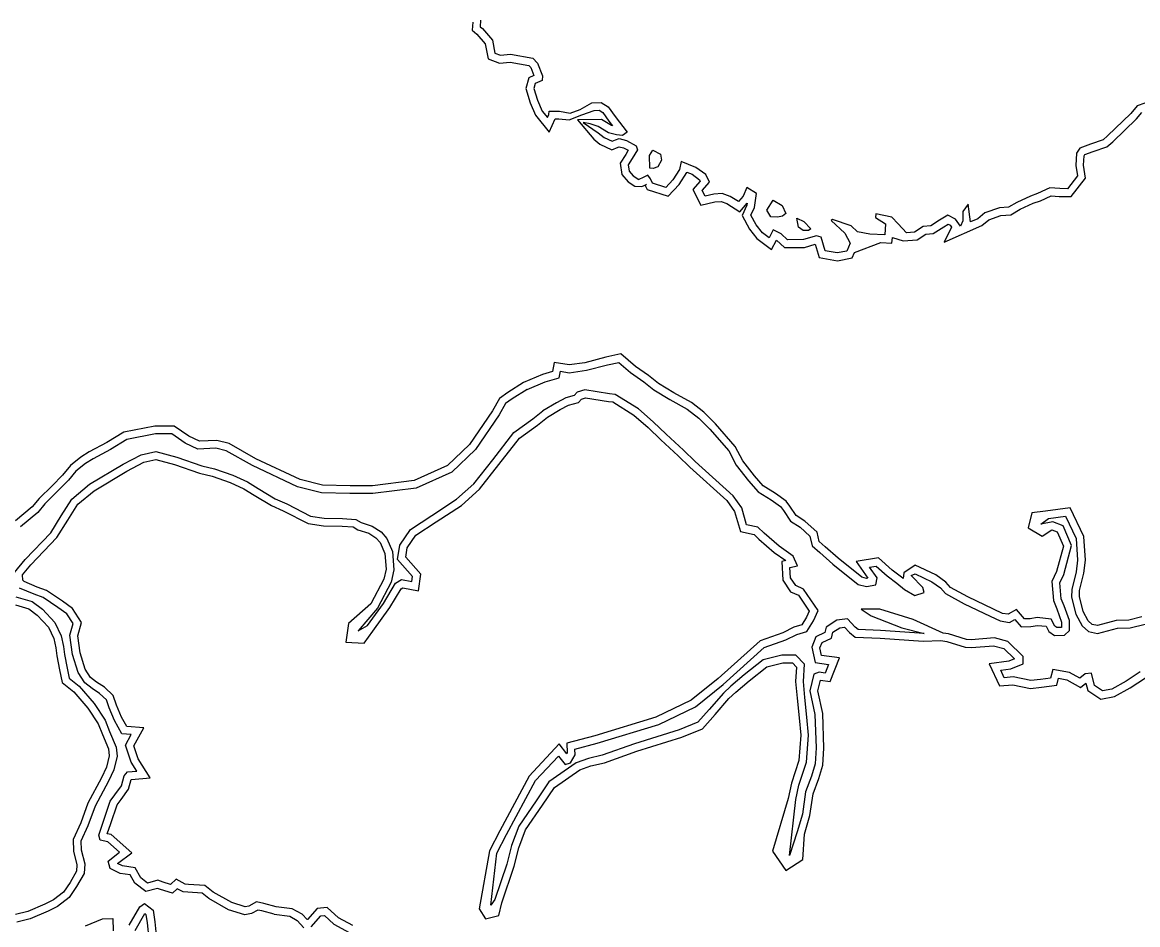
# Model space of a CAD drawing. Extents: x 2160437 to 2172832, y 205694 to 212444.
# Drawn here: x 2163349 to 2163779.2, y 210707.8 to 211056 of the extents above; entities that cross this region are included whole.
import ezdxf

# ---------------------------------------------------------------- set-up
doc = ezdxf.new("R2010")
doc.units = 0
doc.layers.add('RD_EX_H2O', color=7, linetype='Continuous')
doc.layers.add('RD_EX_VEG_ShrubLine', color=7, linetype='Continuous')

msp = doc.modelspace()

# ---------------------------------------------------------------- linework, layer by layer
at = {"layer": 'RD_EX_H2O'}
for points in [[(2163525.74, 211056.75), (2163525.61, 211054.29), (2163526.48, 211053.54), (2163530.29, 211049.04), (2163531.28, 211044.1), (2163533.45, 211043.32), (2163537.26, 211043.67), (2163545.87, 211042.13), (2163547.7, 211040.18), (2163549.62, 211035.32), (2163549.45, 211033.59), (2163546.83, 211032.42), (2163546.33, 211030.48), (2163547.67, 211025.93), (2163549.51, 211021.7), (2163551.49, 211019.26), (2163552, 211020.42), (2163552.23, 211021.75), (2163556.23, 211021.72), (2163560.24, 211020.9), (2163564.2, 211022.38), (2163568.64, 211024.97), (2163572.21, 211025.06), (2163574.96, 211023.42), (2163577.67, 211019.65), (2163582.22, 211013.55), (2163580.41, 211012.32), (2163578.19, 211012.58), (2163575.06, 211013.37), (2163571.03, 211015.76), (2163568.03, 211016.84), (2163565.24, 211017.3), (2163571.06, 211013.4), (2163573.38, 211011.48), (2163576.42, 211010.07), (2163577.76, 211010.67), (2163579.16, 211011.13), (2163582, 211010.35), (2163585.79, 211008.37), (2163586.26, 211006.73), (2163584.25, 211003.42), (2163582.68, 211000.94), (2163583.01, 210998.58), (2163584.64, 210996.72), (2163586.79, 210995.34)], [(2163781.88, 211024.81), (2163779.02, 211023.71), (2163776.57, 211020.85), (2163767.57, 211012.14), (2163765.79, 211010.63), (2163760.96, 211008.99), (2163756.86, 211007.41), (2163755.56, 211005.54), (2163755.26, 211000.78), (2163755.9, 210996.7), (2163752.06, 210991.78), (2163749.08, 210991.83), (2163745.26, 210992.11), (2163740.58, 210989.92), (2163737.78, 210988.96), (2163732.49, 210986.48), (2163729.38, 210984.63), (2163725.81, 210984.4), (2163720.21, 210982.46), (2163717.47, 210980.2), (2163714.62, 210978.94), (2163713.75, 210985.88), (2163711.78, 210983.04), (2163711.79, 210979.33), (2163710.82, 210977.31), (2163708.85, 210980), (2163705.9, 210981.54), (2163702.76, 210979.62), (2163699.34, 210977.43), (2163696.38, 210977.16), (2163693.12, 210974.98), (2163689.96, 210974.8), (2163686.77, 210978.27), (2163684.39, 210980.75), (2163678.12, 210982.11), (2163678.09, 210980.62), (2163681.92, 210978.21), (2163681.6, 210973.93), (2163675.8, 210974.21), (2163671.11, 210975.19), (2163668.64, 210977.47), (2163661.49, 210979.85), (2163660.89, 210979.57), (2163666.22, 210974.68), (2163668.21, 210970.79), (2163666.93, 210967.73), (2163663.31, 210967.05), (2163658.62, 210967.86), (2163657.12, 210973.03), (2163655.32, 210973.59), (2163650.25, 210972.13), (2163644.08, 210972.11), (2163641.61, 210974.39), (2163638.57, 210975.89), (2163636.97, 210972.81), (2163634.42, 210974.73), (2163632.02, 210977.85), (2163629.97, 210981.6), (2163631.35, 210984.54), (2163632.14, 210989.88), (2163628.48, 210992.29), (2163626.98, 210988.93), (2163625.18, 210986.81), (2163622.05, 210988.83), (2163618.96, 210989.89), (2163615.71, 210989.67), (2163612.29, 210988.9), (2163611.18, 210991.05), (2163614.04, 210994.28), (2163612.58, 210997.22), (2163608.77, 211000.01), (2163603.07, 211002.3), (2163602.41, 210999.21), (2163599.88, 210995.27), (2163597.14, 210992.31), (2163592.09, 210993.92), (2163591.26, 210995.62), (2163590.3, 210997), (2163588.46, 210996.07), (2163586.79, 210995.34)], [(2163543.68, 210914.32), (2163550.61, 210917.32), (2163556.01, 210918.8), (2163556.5, 210921.34), (2163559.89, 210920.78), (2163566.54, 210921.71), (2163574.74, 210923.83), (2163579.03, 210924.77), (2163583.6, 210920.84), (2163588.68, 210917.33), (2163592.57, 210914.18), (2163598.72, 210910.42), (2163605.45, 210906.73), (2163609.91, 210903.25), (2163614.17, 210898.99), (2163621.44, 210890.63), (2163624.37, 210885.14), (2163629.11, 210879.09), (2163632.76, 210874.86), (2163637.85, 210871.74), (2163641.43, 210869.12), (2163642.56, 210867.59), (2163645.24, 210863.48), (2163648.94, 210861.13), (2163652.78, 210857.69), (2163653.59, 210854.01), (2163656.62, 210851.41), (2163661.64, 210846.89), (2163671.37, 210839.1), (2163674.51, 210838.34), (2163678.19, 210838.99), (2163678.72, 210841.6), (2163675.75, 210845.76), (2163678.31, 210846.2), (2163682.53, 210842.36), (2163686.25, 210839.52), (2163689.2, 210837.1), (2163693.18, 210834.86), (2163696.75, 210835.97), (2163696.24, 210837.85), (2163691.76, 210842.52), (2163693.35, 210843.24), (2163699.79, 210840.15), (2163703.16, 210837.78), (2163705.04, 210835.6), (2163712.27, 210831.61), (2163722.24, 210826.86), (2163726.17, 210825.04), (2163729.78, 210824.47), (2163731.77, 210825.56), (2163734.16, 210822.76), (2163737.97, 210822.81), (2163740.56, 210823.31), (2163743.88, 210822.95), (2163744.87, 210820.93), (2163747.14, 210819.45), (2163750.88, 210819.52), (2163752.84, 210821.26), (2163752.82, 210825.14), (2163750.75, 210830.79), (2163749.62, 210833.58), (2163749.09, 210839.67), (2163750.71, 210842.97), (2163753.66, 210854.06), (2163750.4, 210861.67), (2163746.38, 210863.29), (2163741.8, 210862.4), (2163744.78, 210864.48), (2163751.36, 210865.43), (2163755.41, 210856.76), (2163756.01, 210848.52), (2163755.41, 210843.97), (2163753.75, 210837.2), (2163753.67, 210834.16), (2163755.26, 210827.61), (2163757.7, 210823.13), (2163760.19, 210820.92), (2163763.71, 210820.15), (2163771.34, 210822.21), (2163776.21, 210822.34), (2163782, 210823.8)], [(2163543.68, 210914.32), (2163537.88, 210910.72), (2163535.32, 210908.85), (2163532.9, 210904.48), (2163523.76, 210891.15), (2163514.67, 210882.41), (2163500.92, 210876.28), (2163484.17, 210874.18), (2163475.37, 210874.19), (2163464.32, 210874.41), (2163455.11, 210876.76), (2163437.71, 210884.95), (2163427.61, 210890.69), (2163423.66, 210891.66), (2163416.69, 210891.33), (2163411.77, 210893.63), (2163406.68, 210897.15), (2163400.33, 210897.15), (2163389.25, 210894.99), (2163383.02, 210891.22), (2163376.27, 210887.62), (2163373.36, 210885.79), (2163369.65, 210882.82), (2163366.77, 210879.31), (2163362.6, 210875.04), (2163357.72, 210870.25), (2163354.98, 210866.91), (2163348.3, 210861.3)], [(2163780.13, 210805.36), (2163774.74, 210801.75), (2163769.19, 210798.69), (2163765.57, 210798), (2163762.54, 210800.06), (2163761.35, 210804.85), (2163758.97, 210804.65), (2163756.79, 210802.93), (2163752.87, 210805.14), (2163746.45, 210806.33), (2163745.57, 210802.93), (2163741.69, 210802.36), (2163737.96, 210801.97), (2163731.17, 210803.4), (2163727.73, 210803.11), (2163726.34, 210806.02), (2163730.22, 210806.59), (2163734.94, 210808.52), (2163735.01, 210811.33), (2163729.09, 210817.03), (2163723.89, 210818.48), (2163714.97, 210817.77), (2163713.1, 210817.82), (2163706.24, 210819.99), (2163704.19, 210820.35), (2163692.54, 210825.6), (2163679.67, 210829.49), (2163672.56, 210829.49), (2163676.42, 210826.99), (2163688.2, 210822.39), (2163696.86, 210820.21), (2163680.01, 210821.37), (2163671.3, 210821.68), (2163670.16, 210822.66), (2163667.3, 210825.82), (2163663.19, 210825.28), (2163658.98, 210822.56), (2163658.46, 210820.51), (2163655.08, 210818.93), (2163653.45, 210814.91), (2163654.76, 210808.96), (2163659.9, 210808.26), (2163658.57, 210804.9), (2163656.33, 210805.19), (2163654.26, 210804.45), (2163652.68, 210798.04), (2163654.71, 210788.93), (2163655.15, 210776.02), (2163654.72, 210769.9), (2163653.32, 210765.15), (2163651.02, 210759.06), (2163649.83, 210750.51), (2163647.79, 210743.6), (2163644.87, 210734.55), (2163647.31, 210756.05), (2163648.51, 210761.6), (2163651.39, 210770.58), (2163652.21, 210780.96), (2163651.56, 210787.88), (2163650.76, 210795.5), (2163650.25, 210801.65), (2163650.62, 210808.35), (2163647.26, 210811.82), (2163641.9, 210811.83), (2163634.78, 210810.01), (2163627.45, 210804.18), (2163622.19, 210799.81), (2163619.37, 210797.19), (2163613.95, 210790.83), (2163609.55, 210785.91), (2163602.35, 210783.03), (2163585.09, 210777.58), (2163572.63, 210773.16), (2163567.35, 210771.95), (2163562.65, 210770.25), (2163552.06, 210762.94), (2163547.17, 210755.64), (2163540.44, 210745.83), (2163537.62, 210738.4), (2163535.85, 210731.21), (2163531.21, 210717.56), (2163529.7, 210715.39), (2163532.04, 210735.43), (2163535.78, 210742.61), (2163546.97, 210763.39), (2163555.84, 210772.88), (2163558.32, 210769.56), (2163560.42, 210770.21), (2163562.21, 210773.36), (2163562.08, 210775.55), (2163570.67, 210777.82), (2163594.47, 210785.02), (2163608.57, 210791.88), (2163619.35, 210800.51), (2163635.14, 210814.75), (2163643.47, 210817.68), (2163647.71, 210819.75), (2163651.56, 210820.96), (2163654.09, 210825.05), (2163655.94, 210829.05), (2163650.29, 210837.32), (2163647.26, 210838.67), (2163645.28, 210841.68), (2163645.06, 210845.64), (2163647.97, 210846.32), (2163646.35, 210849.97), (2163640.87, 210853.82), (2163635.12, 210858.82), (2163632.68, 210861.16), (2163628.34, 210862.06), (2163626.43, 210868.6), (2163623.11, 210873.23), (2163608.48, 210886.51), (2163603.95, 210890.89), (2163597.3, 210897.08), (2163592.36, 210901.79), (2163586.64, 210906.86), (2163577.66, 210912.43), (2163575.45, 210912.62), (2163565.95, 210914.15), (2163563.02, 210913.24), (2163561.81, 210911.96), (2163558.56, 210911.03), (2163554.99, 210909.22), (2163549.77, 210906.04)], [(2163345.98, 210843.76), (2163350.07, 210848.66), (2163359.94, 210859.02), (2163364.02, 210865.54), (2163368.09, 210872.01), (2163374.94, 210877.72), (2163387.9, 210885.46), (2163394.82, 210889.04), (2163400.47, 210890.44), (2163408.54, 210888.23), (2163418.21, 210884.91), (2163423.13, 210883.69), (2163430.23, 210881.2), (2163435.82, 210878.66), (2163439.96, 210876.1), (2163446.54, 210872.17), (2163450.95, 210870.21), (2163460.12, 210865.49), (2163465.36, 210864.72), (2163472.48, 210864.56), (2163477.6, 210864.21), (2163479.67, 210862.94), (2163483.94, 210861.64), (2163487.38, 210859.39), (2163489.56, 210856.87), (2163491.76, 210851.82), (2163492.33, 210844.74), (2163491.2, 210840.02), (2163485.95, 210829.94), (2163478.51, 210821.14), (2163482.17, 210823.29), (2163488.27, 210831.79), (2163492.89, 210839.64), (2163495.18, 210841.02), (2163499.24, 210840.18), (2163499.49, 210842.1), (2163493.74, 210848.73), (2163494.59, 210854.28), (2163498.67, 210860.26), (2163506.91, 210865.72), (2163516.5, 210871.95), (2163523.15, 210877.88), (2163530.46, 210887.22), (2163538.61, 210897.75), (2163545.85, 210902.99), (2163549.77, 210906.04)], [(2163446.11, 210711.81), (2163441.41, 210713.12), (2163439.83, 210713.46), (2163437.44, 210712.12), (2163434.81, 210711.61), (2163428.54, 210713.55), (2163420.93, 210717.88), (2163418.31, 210719.94), (2163412.85, 210720.33), (2163410.98, 210720.44), (2163408.76, 210721.66), (2163406.86, 210719.93), (2163402.28, 210721.36), (2163401.15, 210721.8), (2163396.65, 210720.56), (2163392.38, 210723.89), (2163390.59, 210727.02), (2163386.71, 210727.6), (2163382.85, 210729.43), (2163382.1, 210732.34), (2163386.48, 210735.73), (2163381.92, 210739.79), (2163379, 210740.37), (2163378.45, 210742.35), (2163380.25, 210747.78), (2163382.92, 210755.41), (2163384.62, 210757.89), (2163387.25, 210761.4), (2163388.28, 210765.2), (2163389.58, 210766.78), (2163393.12, 210767.07), (2163390.92, 210770.5), (2163388.78, 210777.14), (2163390.97, 210781.15), (2163387.38, 210781.42), (2163384.59, 210786.61), (2163382.52, 210791.42), (2163381.42, 210794.61), (2163378.78, 210797.04), (2163375.9, 210798.91), (2163373.05, 210801.14), (2163370.48, 210805.09), (2163368.32, 210812.1), (2163367.29, 210819.51), (2163368.6, 210823.96), (2163366.1, 210827.77), (2163362.75, 210830.21), (2163357, 210834.02), (2163353.56, 210835.31), (2163347.9, 210837.69)], [(2163346.49, 210834.36), (2163352.83, 210832.45), (2163356.74, 210829.52), (2163361.59, 210824.37), (2163364.04, 210819.21), (2163364.94, 210815.16), (2163365.28, 210812.01), (2163366.24, 210806.73), (2163367.02, 210802.97), (2163370.92, 210799.86), (2163376.7, 210793.16), (2163380.92, 210786.74), (2163382.67, 210782.3), (2163385.18, 210776.34), (2163385.52, 210772.77), (2163384.29, 210767.57), (2163382.17, 210763.18), (2163377.04, 210753.52), (2163374.28, 210745.94), (2163371.61, 210740.05), (2163371.72, 210736.64), (2163373.1, 210731.24), (2163372.88, 210727.5), (2163369.95, 210722.51), (2163367.05, 210718.28), (2163362.58, 210714.81), (2163358.98, 210713.05), (2163352.08, 210710.05), (2163346.87, 210708.83)], [(2163390.24, 210707.58), (2163394.27, 210714.66), (2163396.13, 210716), (2163399.46, 210713.38), (2163400.13, 210708.95), (2163400.51, 210705.06)], [(2163373.35, 210707.34), (2163379.97, 210710.1), (2163383.84, 210710.18), (2163384.06, 210705.41)], [(2163446.11, 210711.81), (2163452.17, 210711.06), (2163454.99, 210709.49), (2163457.61, 210706.59)], [(2163460.44, 210706.92), (2163464.12, 210711.21), (2163465.5, 210711.3), (2163469.19, 210708.05), (2163475.11, 210704.75)]]:
    msp.add_lwpolyline(points, dxfattribs=at)
for points in [[(2163591.04, 210999.77), (2163590.82, 211004.61), (2163592.15, 211006.71), (2163595.06, 211005.1), (2163595.46, 211002.79), (2163594.16, 211000.21), (2163592.25, 210999.64)], [(2163637.73, 210980.95), (2163636.19, 210983.53), (2163638.53, 210987.39), (2163642.02, 210985.28), (2163643.48, 210982.19), (2163642.24, 210981.16), (2163640.19, 210980.81)], [(2163648.41, 210976.92), (2163647.74, 210980.38), (2163650.41, 210979.11), (2163653.06, 210976.36), (2163652.19, 210975.64), (2163650.21, 210975.65)]]:
    msp.add_lwpolyline(points, close=True, dxfattribs=at)
at = {"layer": 'RD_EX_VEG_ShrubLine'}
for points in [[(2163522.7, 211056.01), (2163522.53, 211052.97), (2163524.34, 211051.42), (2163527.5, 211047.69), (2163528.67, 211041.85), (2163533.06, 211040.27), (2163537.13, 211040.65), (2163544.36, 211039.35), (2163545.12, 211038.55), (2163546.33, 211035.48), (2163544.29, 211034.56), (2163543.22, 211030.43), (2163544.85, 211024.9), (2163546.92, 211020.13), (2163552.25, 211013.57), (2163554.53, 211018.73), (2163555.92, 211018.72), (2163559.84, 211018.4), (2163564.84, 211020.27), (2163569.48, 211021.99), (2163571.42, 211022.04), (2163572.89, 211021.16), (2163575.24, 211017.87), (2163576.59, 211016.08), (2163576.22, 211016.17), (2163572.31, 211018.48), (2163563.14, 211018.31), (2163569.39, 211010.91), (2163569.39, 211010.91), (2163571.77, 211008.92), (2163576.4, 211006.77), (2163578.84, 211007.87), (2163579.24, 211008), (2163580.89, 211007.55), (2163582.68, 211006.61), (2163581.71, 211005), (2163579.55, 211001.62), (2163580.16, 210997.28), (2163582.67, 210994.42), (2163585.17, 210992.82), (2163587.98, 210992.59), (2163589.74, 210993.36), (2163589.17, 210993.07), (2163589.94, 210991.45), (2163598.05, 210988.87), (2163602.26, 210993.43), (2163605.23, 210998.04), (2163605.26, 210998.19), (2163607.3, 210997.37), (2163610.22, 210995.23), (2163610.46, 210994.75), (2163607.58, 210991.5), (2163610.68, 210985.46), (2163616.14, 210986.69), (2163618.56, 210986.85), (2163620.73, 210986.11), (2163625.75, 210982.87), (2163628.56, 210986.15), (2163628.45, 210985.42), (2163626.61, 210981.5), (2163629.5, 210976.21), (2163632.29, 210972.58), (2163637.99, 210968.28), (2163639.87, 210971.9), (2163639.89, 210971.89), (2163642.91, 210969.1), (2163650.68, 210969.14), (2163654.78, 210970.32), (2163656.26, 210965.23), (2163663.33, 210964), (2163669.07, 210965.08), (2163669.95, 210967.18), (2163680.06, 210971), (2163684.38, 210970.79), (2163684.54, 210973.02), (2163688.71, 210971.73), (2163694.11, 210972.03), (2163697.41, 210974.24), (2163700.34, 210974.51), (2163704.35, 210977.08), (2163706.02, 210978.1), (2163706.84, 210977.67), (2163707.33, 210976.99), (2163704.53, 210971.19), (2163719.06, 210977.63), (2163721.7, 210979.8), (2163726.4, 210981.43), (2163730.29, 210981.68), (2163733.9, 210983.83), (2163738.91, 210986.17), (2163741.7, 210987.14), (2163745.82, 210989.06), (2163748.94, 210988.84), (2163753.5, 210988.75), (2163759.07, 210995.88), (2163758.28, 211000.92), (2163758.5, 211004.51), (2163758.8, 211004.94), (2163761.98, 211006.17), (2163767.3, 211007.98), (2163769.58, 211009.91), (2163778.75, 211018.79), (2163780.81, 211021.19)], [(2163780.78, 210826.58), (2163775.8, 210825.33), (2163770.91, 210825.2), (2163763.64, 210823.23), (2163761.6, 210823.68), (2163760.08, 210825.03), (2163758.08, 210828.7), (2163756.68, 210834.48), (2163756.74, 210836.8), (2163758.37, 210843.41), (2163759.03, 210848.43), (2163758.36, 210857.53), (2163753.13, 210868.71), (2163743.64, 210867.34), (2163738.37, 210866.69), (2163736.93, 210860.99), (2163742.26, 210857.75), (2163746.08, 210860.18), (2163748.13, 210859.35), (2163750.49, 210853.83), (2163747.89, 210844.03), (2163746.02, 210840.24), (2163746.67, 210832.87), (2163747.95, 210829.72), (2163749.83, 210824.6), (2163749.83, 210822.6), (2163749.72, 210822.5), (2163748, 210822.47), (2163747.2, 210822.99), (2163745.84, 210825.75), (2163740.44, 210826.35), (2163737.66, 210825.8), (2163735.53, 210825.78), (2163732.46, 210829.36), (2163729.24, 210827.59), (2163727.06, 210827.94), (2163723.52, 210829.58), (2163713.64, 210834.28), (2163706.96, 210837.97), (2163705.19, 210840.02), (2163701.31, 210842.74), (2163693.38, 210846.55), (2163689.02, 210843.58), (2163688.66, 210841.42), (2163688.11, 210841.88), (2163684.45, 210844.66), (2163679.25, 210849.41), (2163670.53, 210847.91), (2163675.11, 210841.49), (2163674.6, 210841.4), (2163672.73, 210841.85), (2163663.59, 210849.18), (2163658.6, 210853.66), (2163656.31, 210855.64), (2163655.5, 210859.28), (2163650.75, 210863.53), (2163647.4, 210865.67), (2163645.03, 210869.31), (2163643.56, 210871.28), (2163639.52, 210874.23), (2163634.73, 210877.18), (2163631.43, 210881), (2163626.9, 210886.79), (2163623.92, 210892.34), (2163616.37, 210901.03), (2163611.9, 210905.5), (2163607.1, 210909.24), (2163600.22, 210913.02), (2163594.3, 210916.64), (2163590.48, 210919.73), (2163585.44, 210923.22), (2163579.85, 210928.02), (2163574.04, 210926.75), (2163565.95, 210924.65), (2163559.93, 210923.82), (2163554.12, 210924.77), (2163553.42, 210921.2), (2163549.62, 210920.16), (2163542.29, 210916.97), (2163536.21, 210913.21), (2163533.02, 210910.89), (2163530.34, 210906.05), (2163521.46, 210893.1), (2163512.97, 210884.94), (2163500.11, 210879.2), (2163483.99, 210877.18), (2163475.4, 210877.19), (2163464.73, 210877.41), (2163456.13, 210879.59), (2163439.09, 210887.62), (2163428.73, 210893.5), (2163423.96, 210894.68), (2163417.29, 210894.36), (2163413.27, 210896.24), (2163407.62, 210900.15), (2163400.04, 210900.15), (2163388.15, 210897.83), (2163381.54, 210893.83), (2163374.76, 210890.22), (2163371.62, 210888.24), (2163367.53, 210884.97), (2163364.53, 210881.31), (2163360.48, 210877.16), (2163355.51, 210872.28), (2163352.84, 210869.03), (2163346.41, 210863.63)], [(2163446.91, 210714.71), (2163442.13, 210716.03), (2163439.35, 210716.63), (2163436.39, 210714.98), (2163434.98, 210714.7), (2163429.74, 210716.32), (2163422.61, 210720.38), (2163419.44, 210722.87), (2163413.04, 210723.32), (2163411.83, 210723.39), (2163408.33, 210725.32), (2163406.11, 210723.3), (2163403.27, 210724.19), (2163401.32, 210724.95), (2163397.31, 210723.85), (2163394.69, 210725.89), (2163392.47, 210729.77), (2163387.59, 210730.5), (2163385.75, 210731.38), (2163391.17, 210735.57), (2163383.31, 210742.57), (2163381.78, 210742.88), (2163383.09, 210746.81), (2163385.62, 210754.04), (2163387.06, 210756.14), (2163390, 210760.06), (2163391, 210763.79), (2163391.09, 210763.89), (2163398.34, 210764.48), (2163393.66, 210771.79), (2163392.03, 210776.83), (2163395.84, 210783.78), (2163389.24, 210784.29), (2163387.29, 210787.92), (2163385.32, 210792.51), (2163384, 210796.3), (2163380.63, 210799.41), (2163377.64, 210801.36), (2163375.29, 210803.19), (2163373.23, 210806.37), (2163371.26, 210812.75), (2163370.35, 210819.28), (2163371.87, 210824.45), (2163368.3, 210829.87), (2163364.46, 210832.68), (2163358.37, 210836.71), (2163354.67, 210838.09), (2163349.66, 210840.21), (2163349.2, 210840.7), (2163349.05, 210842.76), (2163352.31, 210846.66), (2163362.32, 210857.17), (2163366.56, 210863.95), (2163370.38, 210870.01), (2163376.68, 210875.27), (2163389.36, 210882.84), (2163395.88, 210886.22), (2163400.43, 210887.34), (2163407.66, 210885.36), (2163417.36, 210882.02), (2163422.27, 210880.81), (2163429.11, 210878.41), (2163434.41, 210876), (2163438.4, 210873.54), (2163445.16, 210869.5), (2163449.66, 210867.5), (2163459.19, 210862.59), (2163465.11, 210861.73), (2163472.34, 210861.57), (2163476.65, 210861.27), (2163478.42, 210860.18), (2163482.66, 210858.89), (2163485.39, 210857.11), (2163486.99, 210855.25), (2163488.81, 210851.08), (2163489.3, 210844.97), (2163488.37, 210841.08), (2163483.45, 210831.63), (2163474.77, 210824.01), (2163473.72, 210816.79), (2163480.9, 210816.49), (2163484.23, 210821.03), (2163490.79, 210830.15), (2163495.09, 210837.46), (2163495.72, 210837.84), (2163501.79, 210836.58), (2163502.64, 210843.05), (2163496.92, 210849.65), (2163497.45, 210853.16), (2163500.82, 210858.08), (2163508.55, 210863.21), (2163518.33, 210869.56), (2163525.34, 210875.82), (2163532.83, 210885.38), (2163540.72, 210895.57), (2163547.65, 210900.59), (2163551.48, 210903.58), (2163556.46, 210906.6), (2163559.66, 210908.23), (2163563.44, 210909.3), (2163564.66, 210910.61), (2163566.16, 210911.08), (2163575.08, 210909.64), (2163576.69, 210909.5), (2163584.84, 210904.45), (2163590.33, 210899.59), (2163595.24, 210894.9), (2163601.88, 210888.71), (2163606.43, 210884.32), (2163620.67, 210871.48), (2163620.67, 210871.48), (2163623.69, 210867.26), (2163625.97, 210859.49), (2163631.23, 210858.4), (2163633.09, 210856.6), (2163639.02, 210851.45), (2163643.44, 210848.34), (2163641.93, 210847.99), (2163642.32, 210840.7), (2163645.23, 210836.28), (2163648.29, 210834.92), (2163652.5, 210828.76), (2163651.44, 210826.48), (2163649.6, 210823.49), (2163646.59, 210822.55), (2163642.31, 210820.46), (2163633.58, 210817.38), (2163617.41, 210802.8), (2163606.95, 210794.43), (2163593.38, 210787.83), (2163569.85, 210780.71), (2163558.94, 210777.82), (2163559.17, 210774.07), (2163558.96, 210773.71), (2163556.09, 210777.54), (2163544.51, 210765.15), (2163533.13, 210744.02), (2163529.12, 210736.33), (2163525.23, 210713.91), (2163527.68, 210710.09), (2163532.81, 210711.31), (2163533.92, 210716.19), (2163538.73, 210730.37), (2163540.49, 210737.51), (2163543.12, 210744.43), (2163549.65, 210753.96), (2163554.24, 210760.8), (2163564.03, 210767.56), (2163568.2, 210769.07), (2163573.47, 210770.28), (2163586.04, 210774.74), (2163603.36, 210780.2), (2163611.32, 210783.39), (2163616.21, 210788.86), (2163621.54, 210795.11), (2163624.18, 210797.55), (2163629.35, 210801.86), (2163636.14, 210807.26), (2163642.27, 210808.83), (2163645.99, 210808.82), (2163647.55, 210807.21), (2163647.25, 210801.6), (2163647.77, 210795.22), (2163648.58, 210787.58), (2163649.19, 210780.94), (2163648.43, 210771.17), (2163645.61, 210762.38), (2163644.35, 210756.54), (2163638.3, 210736.21), (2163643.47, 210728.67), (2163649.98, 210732.99), (2163650.65, 210742.72), (2163652.77, 210749.88), (2163653.94, 210758.32), (2163656.17, 210764.19), (2163657.69, 210769.36), (2163658.15, 210775.97), (2163657.7, 210789.31), (2163655.76, 210798.01), (2163656.77, 210802.11), (2163660.5, 210801.63), (2163664.1, 210810.72), (2163657.24, 210811.65), (2163656.58, 210814.65), (2163657.42, 210816.71), (2163661.02, 210818.39), (2163661.6, 210820.69), (2163664.25, 210822.39), (2163666.13, 210822.64), (2163668.06, 210820.51), (2163670.15, 210818.72), (2163679.85, 210818.37), (2163696.39, 210817.23), (2163703.3, 210817.46), (2163705.53, 210817.07), (2163712.6, 210814.83), (2163715.06, 210814.77), (2163723.6, 210815.44), (2163727.56, 210814.35), (2163731.64, 210810.41), (2163729.42, 210809.5), (2163721.87, 210808.4), (2163725.92, 210799.95), (2163730.98, 210800.37), (2163737.81, 210798.93), (2163742.12, 210799.4), (2163742.12, 210799.4), (2163747.98, 210800.25), (2163748.66, 210802.87), (2163751.83, 210802.28), (2163757.06, 210799.33), (2163759.21, 210801.02), (2163759.91, 210798.22), (2163764.91, 210794.83), (2163770.22, 210795.83), (2163776.3, 210799.19), (2163782.15, 210803.1)], [(2163346.4, 210831.26), (2163351.46, 210829.73), (2163354.74, 210827.27), (2163359.09, 210822.66), (2163361.18, 210818.23), (2163361.97, 210814.67), (2163362.31, 210811.58), (2163363.29, 210806.2), (2163363.29, 210806.2), (2163364.31, 210801.29), (2163368.83, 210797.69), (2163374.3, 210791.35), (2163378.25, 210785.35), (2163379.9, 210781.17), (2163382.24, 210775.6), (2163382.49, 210772.98), (2163381.45, 210768.58), (2163379.49, 210764.53), (2163374.3, 210754.74), (2163371.5, 210747.07), (2163368.59, 210740.65), (2163368.73, 210736.22), (2163370.08, 210730.95), (2163369.93, 210728.4), (2163367.41, 210724.12), (2163364.84, 210720.36), (2163360.98, 210717.37), (2163357.73, 210715.77), (2163351.14, 210712.91), (2163346.31, 210711.78)], [(2163476.42, 210707.45), (2163470.93, 210710.51), (2163466.55, 210714.38), (2163462.66, 210714.11), (2163458.93, 210709.76), (2163458.8, 210709.75), (2163456.88, 210711.87), (2163453.12, 210713.97), (2163446.91, 210714.71)], [(2163392.54, 210705.57), (2163396.26, 210712.08), (2163396.67, 210711.75), (2163397.15, 210708.58), (2163397.75, 210702.37)]]:
    msp.add_lwpolyline(points, dxfattribs=at)

doc.saveas('drawing.dxf')
